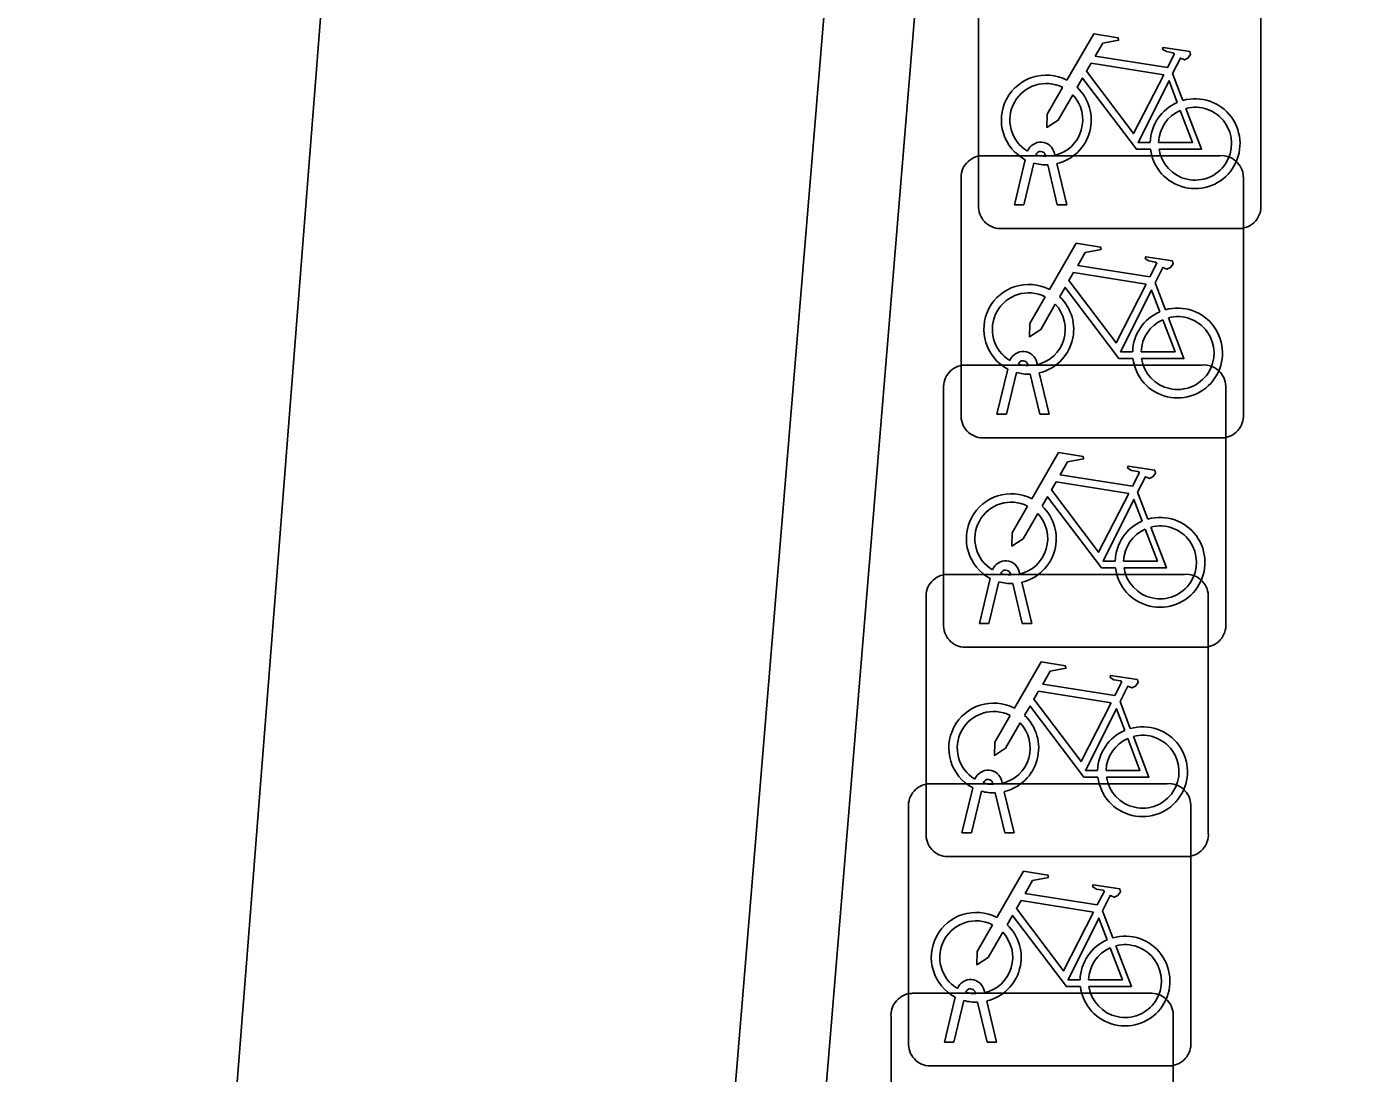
# Model space of a CAD drawing. Extents: x 160664 to 161506, y 382245 to 383288.
# Drawn here: x 161164.685 to 161169.388, y 382898.763 to 382902.468 of the extents above; entities that cross this region are included whole.
import ezdxf

# ---------------------------------------------------------------- set-up
doc = ezdxf.new("R2010")
doc.units = 0
for name, color, linetype in [('IMGEO_Fietsenrek', 7, 'Continuous'), ('IMGEO_Muur', 7, 'Continuous'), ('IMGEO_Pand', 7, 'Continuous')]:
    doc.layers.add(name, color=color, linetype=linetype)

msp = doc.modelspace()

# ---------------------------------------------------------------- linework, layer by layer
at = {"layer": 'IMGEO_Fietsenrek'}
for p, q in [((161168.0545, 382901.8279), (161168.0545, 382902.6688)), ((161168.0545, 382902.6688), (161168.0545, 382901.8279)), ((161169.0535, 382902.6781), (161169.0535, 382901.8372)), ((161169.0535, 382901.8372), (161169.0535, 382902.6781)), ((161168.7412, 382902.3022), (161168.7775, 382902.207)), ((161168.3226, 382902.0204), (161168.3244, 382902.0125)), ((161168.0669, 382902.0115), (161168.9078, 382902.0115)), ((161168.9078, 382902.0115), (161168.0669, 382902.0115)), ((161168.1815, 382901.8373), (161168.2198, 382901.9973)), ((161168.2502, 382901.9851), (161168.2149, 382901.8373)), ((161168.2919, 382902.0089), (161168.2909, 382902.0132)), ((161168.333, 382901.8373), (161168.2991, 382901.979)), ((161168.3314, 382901.9833), (161168.3664, 382901.8373)), ((161167.9925, 382901.0869), (161167.9925, 382901.9278)), ((161167.9925, 382901.9278), (161167.9925, 382901.0869)), ((161168.9915, 382901.9371), (161168.9915, 382901.0962)), ((161168.9915, 382901.0962), (161168.9915, 382901.9371)), ((161168.2149, 382901.8373), (161168.1815, 382901.8373)), ((161168.3664, 382901.8373), (161168.333, 382901.8373)), ((161168.9791, 382901.7535), (161168.1382, 382901.7535)), ((161168.1382, 382901.7535), (161168.9791, 382901.7535)), ((161168.6792, 382901.5612), (161168.7155, 382901.466)), ((161168.0049, 382901.2705), (161168.8458, 382901.2705)), ((161168.8458, 382901.2705), (161168.0049, 382901.2705)), ((161168.2299, 382901.2679), (161168.2289, 382901.2722)), ((161168.2606, 382901.2794), (161168.2624, 382901.2715)), ((161168.1195, 382901.0963), (161168.1578, 382901.2563)), ((161168.1882, 382901.2441), (161168.1529, 382901.0963)), ((161168.271, 382901.0963), (161168.2371, 382901.238)), ((161168.2694, 382901.2423), (161168.3044, 382901.0963)), ((161167.9305, 382900.3459), (161167.9305, 382901.1868)), ((161167.9305, 382901.1868), (161167.9305, 382900.3459)), ((161168.9295, 382901.1961), (161168.9295, 382900.3552)), ((161168.9295, 382900.3552), (161168.9295, 382901.1961)), ((161168.1529, 382901.0963), (161168.1195, 382901.0963)), ((161168.3044, 382901.0963), (161168.271, 382901.0963)), ((161168.9171, 382901.0125), (161168.0762, 382901.0125)), ((161168.0762, 382901.0125), (161168.9171, 382901.0125)), ((161168.6172, 382900.8202), (161168.6535, 382900.725)), ((161167.9429, 382900.5295), (161168.7838, 382900.5295)), ((161168.7838, 382900.5295), (161167.9429, 382900.5295)), ((161168.0575, 382900.3553), (161168.0958, 382900.5153)), ((161168.1679, 382900.5269), (161168.1669, 382900.5312)), ((161168.1986, 382900.5384), (161168.2004, 382900.5305)), ((161168.1262, 382900.5031), (161168.0909, 382900.3553)), ((161168.209, 382900.3553), (161168.1751, 382900.497)), ((161168.2074, 382900.5013), (161168.2424, 382900.3553)), ((161167.8685, 382899.6049), (161167.8685, 382900.4458)), ((161167.8685, 382900.4458), (161167.8685, 382899.6049)), ((161168.8675, 382900.4551), (161168.8675, 382899.6142)), ((161168.8675, 382899.6142), (161168.8675, 382900.4551)), ((161168.0909, 382900.3553), (161168.0575, 382900.3553)), ((161168.2424, 382900.3553), (161168.209, 382900.3553)), ((161168.8551, 382900.2715), (161168.0142, 382900.2715)), ((161168.0142, 382900.2715), (161168.8551, 382900.2715)), ((161168.5552, 382900.0792), (161168.5915, 382899.984)), ((161167.8809, 382899.7885), (161168.7218, 382899.7885)), ((161168.7218, 382899.7885), (161167.8809, 382899.7885)), ((161167.9955, 382899.6143), (161168.0338, 382899.7743)), ((161168.1059, 382899.7859), (161168.1049, 382899.7902)), ((161168.1366, 382899.7974), (161168.1384, 382899.7895)), ((161168.0642, 382899.7621), (161168.0289, 382899.6143)), ((161168.147, 382899.6143), (161168.1131, 382899.756)), ((161168.1454, 382899.7603), (161168.1804, 382899.6143)), ((161167.8065, 382898.8639), (161167.8065, 382899.7048)), ((161167.8065, 382899.7048), (161167.8065, 382898.8639)), ((161168.8055, 382899.7141), (161168.8055, 382898.8732)), ((161168.8055, 382898.8732), (161168.8055, 382899.7141)), ((161168.0289, 382899.6143), (161167.9955, 382899.6143)), ((161168.1804, 382899.6143), (161168.147, 382899.6143)), ((161168.7931, 382899.5305), (161167.9522, 382899.5305)), ((161167.9522, 382899.5305), (161168.7931, 382899.5305)), ((161168.4932, 382899.3382), (161168.5295, 382899.243)), ((161167.8189, 382899.0465), (161168.6598, 382899.0465)), ((161168.6598, 382899.0465), (161167.8189, 382899.0465)), ((161167.9335, 382898.8733), (161167.9718, 382899.0333)), ((161168.0022, 382899.0211), (161167.9669, 382898.8733)), ((161168.0439, 382899.0449), (161168.0429, 382899.0492)), ((161168.085, 382898.8733), (161168.0511, 382899.015)), ((161168.0746, 382899.0564), (161168.0764, 382899.0485)), ((161168.0834, 382899.0193), (161168.1184, 382898.8733)), ((161168.7435, 382898.9721), (161168.7435, 382898.1312)), ((161168.7435, 382898.1312), (161168.7435, 382898.9721)), ((161167.7445, 382898.1219), (161167.7445, 382898.9628)), ((161167.7445, 382898.9628), (161167.7445, 382898.1219)), ((161167.9669, 382898.8733), (161167.9335, 382898.8733)), ((161168.1184, 382898.8733), (161168.085, 382898.8733)), ((161168.7311, 382898.7895), (161167.8902, 382898.7895)), ((161167.8902, 382898.7895), (161168.7311, 382898.7895))]:
    msp.add_line(p, q, dxfattribs=at)
for points in [[(161168.3671, 382902.2792), (161168.4618, 382902.4427), (161168.548, 382902.4289), (161168.5497, 382902.4202), (161168.4936, 382902.4093), (161168.4674, 382902.364), (161168.7226, 382902.3232)], [(161168.7226, 382902.3232), (161168.7476, 382902.372), (161168.7425, 382902.376), (161168.7193, 382902.3797), (161168.7066, 382902.3872), (161168.7056, 382902.3903), (161168.7078, 382902.3949), (161168.8026, 382902.3798), (161168.8049, 382902.3695), (161168.7955, 382902.3571), (161168.7831, 382902.3507), (161168.7686, 382902.3569), (161168.7412, 382902.3022)], [(161168.7097, 382902.298), (161168.4529, 382902.339), (161168.4362, 382902.3102), (161168.6032, 382902.0899), (161168.7097, 382902.298)], [(161168.6628, 382902.0345), (161168.6131, 382902.0346), (161168.4224, 382902.2863), (161168.4034, 382902.2535)], [(161168.7577, 382902.2), (161168.7284, 382902.2768), (161168.619, 382902.0587), (161168.6617, 382902.0586)], [(161168.3878, 382902.2267), (161168.3362, 382902.1375), (161168.2963, 382902.1115), (161168.2975, 382902.159), (161168.352, 382902.2532)], [(161168.6917, 382902.0585), (161168.8116, 382902.0583), (161168.7684, 382902.1719)], [(161168.7882, 382902.1788), (161168.8432, 382902.0342), (161168.6931, 382902.0345)], [(161168.3051, 382901.5382), (161168.3998, 382901.7017), (161168.486, 382901.6879), (161168.4877, 382901.6792), (161168.4316, 382901.6683), (161168.4054, 382901.623), (161168.6606, 382901.5822)], [(161168.6606, 382901.5822), (161168.6856, 382901.631), (161168.6805, 382901.635), (161168.6573, 382901.6387), (161168.6446, 382901.6462), (161168.6436, 382901.6493), (161168.6458, 382901.6539), (161168.7406, 382901.6388), (161168.7429, 382901.6285), (161168.7335, 382901.6161), (161168.7211, 382901.6097), (161168.7066, 382901.6159), (161168.6792, 382901.5612)], [(161168.6477, 382901.557), (161168.3909, 382901.598), (161168.3742, 382901.5692), (161168.5412, 382901.3489), (161168.6477, 382901.557)], [(161168.3258, 382901.4857), (161168.2742, 382901.3965), (161168.2343, 382901.3705), (161168.2355, 382901.418), (161168.29, 382901.5122)], [(161168.6008, 382901.2935), (161168.5511, 382901.2936), (161168.3604, 382901.5453), (161168.3414, 382901.5125)], [(161168.6957, 382901.459), (161168.6664, 382901.5358), (161168.557, 382901.3177), (161168.5997, 382901.3176)], [(161168.6297, 382901.3175), (161168.7496, 382901.3173), (161168.7064, 382901.4309)], [(161168.7262, 382901.4378), (161168.7812, 382901.2932), (161168.6311, 382901.2935)], [(161168.2431, 382900.7972), (161168.3378, 382900.9607), (161168.424, 382900.9469), (161168.4257, 382900.9382), (161168.3696, 382900.9273), (161168.3434, 382900.882), (161168.5986, 382900.8412)], [(161168.5986, 382900.8412), (161168.6236, 382900.89), (161168.6185, 382900.894), (161168.5953, 382900.8977), (161168.5826, 382900.9052), (161168.5816, 382900.9083), (161168.5838, 382900.9129), (161168.6786, 382900.8978), (161168.6809, 382900.8875), (161168.6715, 382900.8751), (161168.6591, 382900.8687), (161168.6446, 382900.8749), (161168.6172, 382900.8202)], [(161168.5857, 382900.816), (161168.3289, 382900.857), (161168.3122, 382900.8282), (161168.4792, 382900.6079), (161168.5857, 382900.816)], [(161168.5388, 382900.5525), (161168.4891, 382900.5526), (161168.2984, 382900.8043), (161168.2794, 382900.7715)], [(161168.2638, 382900.7447), (161168.2122, 382900.6555), (161168.1723, 382900.6295), (161168.1735, 382900.677), (161168.228, 382900.7712)], [(161168.6337, 382900.718), (161168.6044, 382900.7948), (161168.495, 382900.5767), (161168.5377, 382900.5766)], [(161168.5677, 382900.5765), (161168.6876, 382900.5763), (161168.6444, 382900.6899)], [(161168.6642, 382900.6968), (161168.7192, 382900.5522), (161168.5691, 382900.5525)], [(161168.1811, 382900.0562), (161168.2758, 382900.2197), (161168.362, 382900.2059), (161168.3637, 382900.1972), (161168.3076, 382900.1863), (161168.2814, 382900.141), (161168.5366, 382900.1002)], [(161168.5366, 382900.1002), (161168.5616, 382900.149), (161168.5565, 382900.153), (161168.5333, 382900.1567), (161168.5206, 382900.1642), (161168.5196, 382900.1673), (161168.5218, 382900.1719), (161168.6166, 382900.1568), (161168.6189, 382900.1465), (161168.6095, 382900.1341), (161168.5971, 382900.1277), (161168.5826, 382900.1339), (161168.5552, 382900.0792)], [(161168.5237, 382900.075), (161168.2669, 382900.116), (161168.2502, 382900.0872), (161168.4172, 382899.8669), (161168.5237, 382900.075)], [(161168.4768, 382899.8115), (161168.4271, 382899.8116), (161168.2364, 382900.0633), (161168.2174, 382900.0305)], [(161168.5717, 382899.977), (161168.5424, 382900.0538), (161168.433, 382899.8357), (161168.4757, 382899.8356)], [(161168.2018, 382900.0037), (161168.1502, 382899.9145), (161168.1103, 382899.8885), (161168.1115, 382899.936), (161168.166, 382900.0302)], [(161168.6022, 382899.9558), (161168.6572, 382899.8112), (161168.5071, 382899.8115)], [(161168.5057, 382899.8355), (161168.6256, 382899.8353), (161168.5824, 382899.9489)], [(161168.1191, 382899.3152), (161168.2138, 382899.4787), (161168.3, 382899.4649), (161168.3017, 382899.4562), (161168.2456, 382899.4453), (161168.2194, 382899.4), (161168.4746, 382899.3592)], [(161168.4746, 382899.3592), (161168.4996, 382899.408), (161168.4945, 382899.412), (161168.4713, 382899.4157), (161168.4586, 382899.4232), (161168.4576, 382899.4263), (161168.4598, 382899.4309), (161168.5546, 382899.4158), (161168.5569, 382899.4055), (161168.5475, 382899.3931), (161168.5351, 382899.3867), (161168.5206, 382899.3929), (161168.4932, 382899.3382)], [(161168.4617, 382899.334), (161168.2049, 382899.375), (161168.1882, 382899.3462), (161168.3552, 382899.1259), (161168.4617, 382899.334)], [(161168.4148, 382899.0705), (161168.3651, 382899.0706), (161168.1744, 382899.3223), (161168.1554, 382899.2895)], [(161168.5097, 382899.236), (161168.4804, 382899.3128), (161168.371, 382899.0947), (161168.4137, 382899.0946)], [(161168.1398, 382899.2627), (161168.0882, 382899.1735), (161168.0483, 382899.1475), (161168.0495, 382899.195), (161168.104, 382899.2892)], [(161168.4437, 382899.0945), (161168.5636, 382899.0943), (161168.5204, 382899.2079)], [(161168.5402, 382899.2148), (161168.5952, 382899.0702), (161168.4451, 382899.0705)]]:
    msp.add_lwpolyline(points, dxfattribs=at)
for centre, radius, start, end in [((161168.2941, 382902.1379), 0.159, 62.6766, 242.1369), ((161168.2941, 382902.1379), 0.129, 63.3192, 238.903), ((161168.2941, 382902.1379), 0.129, 283.6043, 43.4302), ((161168.2941, 382902.1379), 0.159, 283.5766, 46.6042), ((161168.8207, 382902.0539), 0.159, 187.0065, 105.7708), ((161168.8207, 382902.0539), 0.159, 113.3408, 178.3217), ((161168.8207, 382902.0539), 0.129, 113.923, 177.9556), ((161168.8207, 382902.0539), 0.129, 188.6715, 104.5883), ((161168.2739, 382902.0093), 0.0499, 12.8025, 158.6934), ((161168.2739, 382902.0093), 0.0174, 12.8025, 163.4502), ((161168.0702, 382901.9336), 0.0779, 92.4484, 184.2845), ((161168.0702, 382901.9336), 0.0779, 92.4484, 184.2845), ((161168.2941, 382902.1379), 0.159, 253.9967, 271.7867), ((161168.2941, 382902.1379), 0.129, 253.415, 269.0204), ((161168.9136, 382901.9338), 0.0779, 2.4484, 94.2845), ((161168.9136, 382901.9338), 0.0779, 2.4484, 94.2845), ((161168.9758, 382901.8314), 0.0779, 272.4484, 4.2845), ((161168.9758, 382901.8314), 0.0779, 272.4484, 4.2845), ((161168.1324, 382901.8312), 0.0779, 182.4484, 274.2845), ((161168.1324, 382901.8312), 0.0779, 182.4484, 274.2845), ((161168.2321, 382901.3969), 0.159, 62.6766, 242.1369), ((161168.2321, 382901.3969), 0.129, 63.3192, 238.903), ((161168.2321, 382901.3969), 0.159, 283.5766, 46.6042), ((161168.2321, 382901.3969), 0.129, 283.6043, 43.4302), ((161168.7587, 382901.3129), 0.159, 113.3408, 178.3217), ((161168.7587, 382901.3129), 0.159, 187.0065, 105.7708), ((161168.7587, 382901.3129), 0.129, 113.923, 177.9556), ((161168.7587, 382901.3129), 0.129, 188.6715, 104.5883), ((161168.2119, 382901.2683), 0.0499, 12.8025, 158.6934), ((161168.0082, 382901.1926), 0.0779, 92.4484, 184.2845), ((161168.0082, 382901.1926), 0.0779, 92.4484, 184.2845), ((161168.2119, 382901.2683), 0.0174, 12.8025, 163.4502), ((161168.2321, 382901.3969), 0.129, 253.415, 269.0204), ((161168.8516, 382901.1928), 0.0779, 2.4484, 94.2845), ((161168.8516, 382901.1928), 0.0779, 2.4484, 94.2845), ((161168.2321, 382901.3969), 0.159, 253.9967, 271.7867), ((161168.0704, 382901.0902), 0.0779, 182.4484, 274.2845), ((161168.0704, 382901.0902), 0.0779, 182.4484, 274.2845), ((161168.9138, 382901.0904), 0.0779, 272.4484, 4.2845), ((161168.9138, 382901.0904), 0.0779, 272.4484, 4.2845), ((161168.1701, 382900.6559), 0.159, 62.6766, 242.1369), ((161168.1701, 382900.6559), 0.129, 63.3192, 238.903), ((161168.1701, 382900.6559), 0.159, 283.5766, 46.6042), ((161168.1701, 382900.6559), 0.129, 283.6043, 43.4302), ((161168.6967, 382900.5719), 0.159, 113.3408, 178.3217), ((161168.6967, 382900.5719), 0.159, 187.0065, 105.7708), ((161168.6967, 382900.5719), 0.129, 113.923, 177.9556), ((161168.6967, 382900.5719), 0.129, 188.6715, 104.5883), ((161168.1499, 382900.5273), 0.0499, 12.8025, 158.6934), ((161167.9462, 382900.4516), 0.0779, 92.4484, 184.2845), ((161167.9462, 382900.4516), 0.0779, 92.4484, 184.2845), ((161168.1499, 382900.5273), 0.0174, 12.8025, 163.4502), ((161168.1701, 382900.6559), 0.129, 253.415, 269.0204), ((161168.7896, 382900.4518), 0.0779, 2.4484, 94.2845), ((161168.7896, 382900.4518), 0.0779, 2.4484, 94.2845), ((161168.1701, 382900.6559), 0.159, 253.9967, 271.7867), ((161168.0084, 382900.3492), 0.0779, 182.4484, 274.2845), ((161168.0084, 382900.3492), 0.0779, 182.4484, 274.2845), ((161168.8518, 382900.3494), 0.0779, 272.4484, 4.2845), ((161168.8518, 382900.3494), 0.0779, 272.4484, 4.2845), ((161168.1081, 382899.9149), 0.159, 62.6766, 242.1369), ((161168.1081, 382899.9149), 0.129, 63.3192, 238.903), ((161168.1081, 382899.9149), 0.129, 283.6043, 43.4302), ((161168.1081, 382899.9149), 0.159, 283.5766, 46.6042), ((161168.6347, 382899.8309), 0.159, 113.3408, 178.3217), ((161168.6347, 382899.8309), 0.159, 187.0065, 105.7708), ((161168.6347, 382899.8309), 0.129, 188.6715, 104.5883), ((161168.6347, 382899.8309), 0.129, 113.923, 177.9556), ((161168.0879, 382899.7863), 0.0499, 12.8025, 158.6934), ((161167.8842, 382899.7106), 0.0779, 92.4484, 184.2845), ((161167.8842, 382899.7106), 0.0779, 92.4484, 184.2845), ((161168.0879, 382899.7863), 0.0174, 12.8025, 163.4502), ((161168.1081, 382899.9149), 0.129, 253.415, 269.0204), ((161168.7276, 382899.7108), 0.0779, 2.4484, 94.2845), ((161168.7276, 382899.7108), 0.0779, 2.4484, 94.2845), ((161168.1081, 382899.9149), 0.159, 253.9967, 271.7867), ((161167.9464, 382899.6082), 0.0779, 182.4484, 274.2845), ((161167.9464, 382899.6082), 0.0779, 182.4484, 274.2845), ((161168.7898, 382899.6084), 0.0779, 272.4484, 4.2845), ((161168.7898, 382899.6084), 0.0779, 272.4484, 4.2845), ((161168.0461, 382899.1739), 0.159, 62.6766, 242.1369), ((161168.0461, 382899.1739), 0.129, 63.3192, 238.903), ((161168.0461, 382899.1739), 0.129, 283.6043, 43.4302), ((161168.0461, 382899.1739), 0.159, 283.5766, 46.6042), ((161168.5727, 382899.0899), 0.159, 187.0065, 105.7708), ((161168.5727, 382899.0899), 0.159, 113.3408, 178.3217), ((161168.5727, 382899.0899), 0.129, 113.923, 177.9556), ((161168.5727, 382899.0899), 0.129, 188.6715, 104.5883), ((161168.0259, 382899.0453), 0.0499, 12.8025, 158.6934), ((161168.0259, 382899.0453), 0.0174, 12.8025, 163.4502), ((161167.8222, 382898.9686), 0.0779, 92.4484, 184.2845), ((161167.8222, 382898.9686), 0.0779, 92.4484, 184.2845), ((161168.0461, 382899.1739), 0.159, 253.9967, 271.7867), ((161168.0461, 382899.1739), 0.129, 253.415, 269.0204), ((161168.6656, 382898.9688), 0.0779, 2.4484, 94.2845), ((161168.6656, 382898.9688), 0.0779, 2.4484, 94.2845), ((161168.7278, 382898.8674), 0.0779, 272.4484, 4.2845), ((161168.7278, 382898.8674), 0.0779, 272.4484, 4.2845), ((161167.8844, 382898.8672), 0.0779, 182.4484, 274.2845), ((161167.8844, 382898.8672), 0.0779, 182.4484, 274.2845)]:
    msp.add_arc(centre, radius, start, end, dxfattribs=at)
at = {"layer": 'IMGEO_Muur'}
for points in [[(161166.726, 382889.033), (161166.405, 382889.176), (161168.612, 382915.876), (161169.505, 382915.825), (161170.605, 382929.186), (161170.764, 382930.783), (161169.311, 382930.933), (161169.897, 382937.811), (161168.502, 382937.978)], [(161169.816, 382933.09), (161169.657, 382931.219), (161171.114, 382931.069), (161170.924, 382929.16), (161169.798, 382915.487), (161168.905, 382915.539), (161166.744, 382889.392), (161180.917, 382884.147)]]:
    msp.add_lwpolyline(points, dxfattribs=at)
at = {"layer": 'IMGEO_Pand'}
msp.add_lwpolyline([(161166.726, 382889.033), (161164.685, 382889.202), (161168.502, 382937.978)], dxfattribs=at)

doc.saveas('drawing.dxf')
